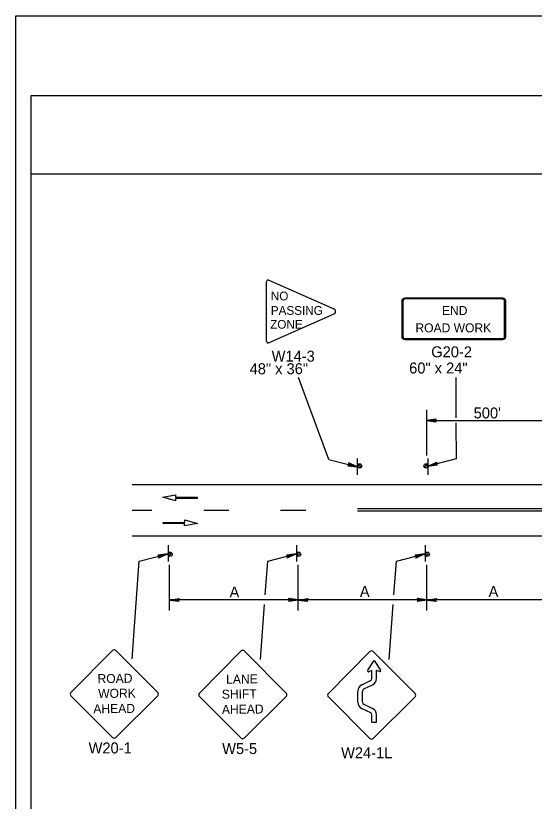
# Model space of a CAD drawing. Extents: x -14145 to -13662, y 30244 to 30661.
# Drawn here: x -13926.17 to -13916.23, y 30327.25 to 30342.31 of the extents above; entities that cross this region are included whole.
import ezdxf

# ---------------------------------------------------------------- set-up
doc = ezdxf.new("R2010")
doc.units = 0
for name, color, linetype in [('1', 7, 'Continuous'), ('10', 7, 'Continuous'), ('2', 7, 'Continuous'), ('61', 7, 'Continuous')]:
    doc.layers.add(name, color=color, linetype=linetype)

msp = doc.modelspace()

# ---------------------------------------------------------------- linework, layer by layer
at = {"layer": '1'}
for p, q in [((-13921.366, 30336.07), (-13921.366, 30337.205)), ((-13921.334, 30337.243), (-13920.075, 30336.688)), ((-13916.838, 30336.892), (-13918.711, 30336.892)), ((-13916.838, 30336.892), (-13918.711, 30336.892)), ((-13916.838, 30336.877), (-13918.711, 30336.877)), ((-13916.838, 30336.877), (-13918.711, 30336.877)), ((-13918.772, 30336.841), (-13918.772, 30336.153)), ((-13918.747, 30336.841), (-13918.747, 30336.153)), ((-13916.802, 30336.153), (-13916.802, 30336.841)), ((-13916.777, 30336.153), (-13916.777, 30336.841)), ((-13920.075, 30336.587), (-13921.334, 30336.032)), ((-13918.711, 30336.116), (-13916.838, 30336.116)), ((-13918.711, 30336.101), (-13916.838, 30336.101)), ((-13920.166, 30333.799), (-13920.75, 30335.374)), ((-13917.725, 30334.596), (-13917.726, 30335.374)), ((-13918.296, 30334.752), (-13918.296, 30333.878)), ((-13918.296, 30334.548), (-13915.83, 30334.548)), ((-13917.724, 30333.81), (-13917.725, 30334.501)), ((-13920.167, 30333.799), (-13919.62, 30333.659)), ((-13919.62, 30333.503), (-13919.62, 30333.815)), ((-13917.725, 30333.81), (-13918.272, 30333.67)), ((-13918.266, 30333.503), (-13918.266, 30333.815)), ((-13918.266, 30333.503), (-13918.266, 30333.815)), ((-13923.94, 30333.321), (-13915.191, 30333.321)), ((-13923.352, 30333.074), (-13923.109, 30333.12)), ((-13923.109, 30333.12), (-13923.109, 30333.075)), ((-13923.111, 30333.008), (-13923.352, 30333.074)), ((-13922.695, 30333.053), (-13923.111, 30333.053)), ((-13923.111, 30333.053), (-13923.111, 30333.008)), ((-13923.109, 30333.075), (-13922.695, 30333.075)), ((-13922.695, 30333.075), (-13922.695, 30333.053)), ((-13923.94, 30332.829), (-13923.564, 30332.829)), ((-13922.569, 30332.829), (-13922.089, 30332.829)), ((-13921.093, 30332.829), (-13920.613, 30332.829)), ((-13915.07, 30332.851), (-13919.617, 30332.851)), ((-13915.059, 30332.806), (-13919.617, 30332.806)), ((-13922.932, 30332.594), (-13922.932, 30332.639)), ((-13922.932, 30332.639), (-13922.69, 30332.573)), ((-13923.348, 30332.572), (-13923.348, 30332.594)), ((-13923.348, 30332.594), (-13922.932, 30332.594)), ((-13922.934, 30332.572), (-13923.348, 30332.572)), ((-13922.69, 30332.573), (-13922.934, 30332.527)), ((-13922.934, 30332.527), (-13922.934, 30332.572)), ((-13923.94, 30332.337), (-13914.936, 30332.337)), ((-13923.253, 30332.155), (-13923.253, 30331.843)), ((-13923.253, 30332.155), (-13923.253, 30331.843)), ((-13920.787, 30332.155), (-13920.787, 30331.843)), ((-13920.787, 30332.155), (-13920.787, 30331.843)), ((-13918.321, 30332.155), (-13918.321, 30331.843)), ((-13918.321, 30332.155), (-13918.321, 30331.843)), ((-13923.806, 30331.848), (-13923.259, 30331.988)), ((-13921.34, 30331.848), (-13920.793, 30331.988)), ((-13918.874, 30331.848), (-13918.327, 30331.988)), ((-13923.943, 30329.978), (-13923.806, 30331.848)), ((-13923.223, 30330.906), (-13923.223, 30331.78)), ((-13921.387, 30331.205), (-13921.34, 30331.848)), ((-13920.757, 30330.906), (-13920.757, 30331.78)), ((-13918.921, 30331.205), (-13918.874, 30331.848)), ((-13918.291, 30330.906), (-13918.291, 30331.78)), ((-13920.757, 30331.11), (-13923.223, 30331.11)), ((-13921.478, 30329.965), (-13921.401, 30331.019)), ((-13918.291, 30331.11), (-13920.757, 30331.11)), ((-13919.012, 30329.965), (-13918.935, 30331.019)), ((-13915.825, 30331.11), (-13918.291, 30331.11)), ((-13924.319, 30330.136), (-13925.114, 30329.333)), ((-13923.45, 30329.333), (-13924.253, 30330.136)), ((-13921.854, 30330.124), (-13922.649, 30329.321)), ((-13920.985, 30329.321), (-13921.788, 30330.124)), ((-13919.383, 30330.115), (-13920.178, 30329.312)), ((-13918.513, 30329.312), (-13919.316, 30330.115)), ((-13919.424, 30329.757), (-13919.3, 30329.947)), ((-13919.3, 30329.947), (-13919.177, 30329.761)), ((-13919.345, 30329.751), (-13919.4, 30329.729)), ((-13919.345, 30329.601), (-13919.345, 30329.751)), ((-13919.254, 30329.601), (-13919.254, 30329.752)), ((-13919.199, 30329.732), (-13919.254, 30329.752)), ((-13919.536, 30329.481), (-13919.371, 30329.56)), ((-13919.497, 30329.399), (-13919.332, 30329.478)), ((-13919.613, 30329.148), (-13919.613, 30329.358)), ((-13919.523, 30329.148), (-13919.523, 30329.358)), ((-13925.114, 30329.267), (-13924.319, 30328.472)), ((-13924.253, 30328.472), (-13923.45, 30329.267)), ((-13922.649, 30329.255), (-13921.854, 30328.46)), ((-13921.788, 30328.46), (-13920.985, 30329.255)), ((-13920.178, 30329.246), (-13919.383, 30328.451)), ((-13919.316, 30328.451), (-13918.514, 30329.246)), ((-13919.536, 30329.025), (-13919.371, 30328.946)), ((-13919.497, 30329.107), (-13919.332, 30329.028)), ((-13919.345, 30328.763), (-13919.345, 30328.905)), ((-13919.254, 30328.763), (-13919.254, 30328.905)), ((-13919.345, 30328.763), (-13919.254, 30328.763))]:
    msp.add_line(p, q, dxfattribs=at)
for points in [[(-13918.116, 30334.524), (-13918.122, 30334.542), (-13918.296, 30334.548), (-13918.116, 30334.524), (-13918.11, 30334.518), (-13918.296, 30334.548), (-13918.122, 30334.554), (-13918.116, 30334.572), (-13918.296, 30334.548), (-13918.11, 30334.578), (-13918.116, 30334.572)], [(-13919.8, 30333.683), (-13919.788, 30333.695), (-13919.62, 30333.659), (-13919.8, 30333.683), (-13919.806, 30333.677), (-13919.62, 30333.659), (-13919.782, 30333.713), (-13919.788, 30333.725), (-13919.62, 30333.659), (-13919.794, 30333.737), (-13919.788, 30333.725)], [(-13918.092, 30333.694), (-13918.104, 30333.706), (-13918.272, 30333.67), (-13918.092, 30333.694), (-13918.086, 30333.688), (-13918.272, 30333.67), (-13918.11, 30333.724), (-13918.104, 30333.736), (-13918.272, 30333.67), (-13918.098, 30333.748), (-13918.104, 30333.736)], [(-13923.439, 30331.964), (-13923.427, 30331.952), (-13923.259, 30331.988), (-13923.439, 30331.964), (-13923.445, 30331.97), (-13923.259, 30331.988), (-13923.421, 30331.934), (-13923.427, 30331.922), (-13923.259, 30331.988), (-13923.433, 30331.91), (-13923.427, 30331.922)], [(-13920.973, 30331.964), (-13920.961, 30331.952), (-13920.793, 30331.988), (-13920.973, 30331.964), (-13920.979, 30331.97), (-13920.793, 30331.988), (-13920.955, 30331.934), (-13920.961, 30331.922), (-13920.793, 30331.988), (-13920.967, 30331.91), (-13920.961, 30331.922)], [(-13918.507, 30331.964), (-13918.495, 30331.952), (-13918.327, 30331.988), (-13918.507, 30331.964), (-13918.513, 30331.97), (-13918.327, 30331.988), (-13918.489, 30331.934), (-13918.495, 30331.922), (-13918.327, 30331.988), (-13918.501, 30331.91), (-13918.495, 30331.922)], [(-13923.043, 30331.08), (-13923.049, 30331.092), (-13923.223, 30331.104), (-13923.043, 30331.08), (-13923.037, 30331.074), (-13923.223, 30331.104), (-13923.049, 30331.11), (-13923.043, 30331.122), (-13923.223, 30331.104), (-13923.037, 30331.134), (-13923.043, 30331.122)], [(-13920.937, 30331.134), (-13920.931, 30331.116), (-13920.757, 30331.11), (-13920.937, 30331.134), (-13920.943, 30331.14), (-13920.757, 30331.11), (-13920.931, 30331.104), (-13920.937, 30331.086), (-13920.757, 30331.11), (-13920.943, 30331.08), (-13920.937, 30331.086)], [(-13920.577, 30331.08), (-13920.583, 30331.092), (-13920.757, 30331.104), (-13920.577, 30331.08), (-13920.571, 30331.074), (-13920.757, 30331.104), (-13920.583, 30331.11), (-13920.577, 30331.122), (-13920.757, 30331.104), (-13920.571, 30331.134), (-13920.577, 30331.122)], [(-13918.471, 30331.134), (-13918.465, 30331.116), (-13918.291, 30331.11), (-13918.471, 30331.134), (-13918.477, 30331.14), (-13918.291, 30331.11), (-13918.465, 30331.104), (-13918.471, 30331.086), (-13918.291, 30331.11), (-13918.477, 30331.08), (-13918.471, 30331.086)], [(-13918.111, 30331.08), (-13918.117, 30331.092), (-13918.291, 30331.104), (-13918.111, 30331.08), (-13918.105, 30331.074), (-13918.291, 30331.104), (-13918.117, 30331.11), (-13918.111, 30331.122), (-13918.291, 30331.104), (-13918.105, 30331.134), (-13918.111, 30331.122)]]:
    msp.add_lwpolyline(points, dxfattribs=at)
for centre in [(-13919.58, 30333.676), (-13918.304, 30333.676), (-13923.214, 30331.982), (-13920.748, 30331.982), (-13918.282, 30331.982)]:
    msp.add_circle(centre, 0.0408, dxfattribs=at)
for centre, radius, start, end in [((-13920.097, 30336.637), 0.0554, 293.7878, 66.2098), ((-13919.586, 30333.668), 0.0214, 175.7499, 170.479), ((-13918.299, 30333.668), 0.0214, 9.521, 4.2501), ((-13923.219, 30331.99), 0.0214, 189.521, 184.2501), ((-13920.753, 30331.99), 0.0214, 189.521, 184.2501), ((-13918.287, 30331.99), 0.0214, 189.521, 184.2501), ((-13924.286, 30330.103), 0.0465, 45, 135), ((-13921.821, 30330.091), 0.0465, 45, 135), ((-13919.349, 30330.082), 0.0465, 45, 135), ((-13919.407, 30329.746), 0.0194, 146.8887, 292.6199), ((-13919.193, 30329.751), 0.0194, 250.3462, 33.1113), ((-13919.478, 30329.358), 0.136, 115.5835, 180), ((-13919.39, 30329.601), 0.0453, 295.5835, 0), ((-13919.39, 30329.601), 0.136, 295.5835, 0), ((-13925.081, 30329.3), 0.0465, 135, 225), ((-13923.483, 30329.3), 0.0465, 315, 45), ((-13922.616, 30329.288), 0.0465, 135, 225), ((-13921.018, 30329.287), 0.0465, 315, 45), ((-13920.146, 30329.28), 0.0465, 135, 225), ((-13919.478, 30329.358), 0.0453, 115.5834, 180), ((-13918.548, 30329.279), 0.0465, 315, 45), ((-13919.478, 30329.148), 0.136, 180, 244.4385), ((-13919.478, 30329.148), 0.0453, 180, 244.4385), ((-13919.39, 30328.905), 0.136, 0, 64.4385), ((-13919.39, 30328.905), 0.0453, 0, 64.4384), ((-13924.286, 30328.505), 0.0465, 225, 315), ((-13921.821, 30328.492), 0.0465, 225, 315), ((-13919.351, 30328.484), 0.0465, 225, 315)]:
    msp.add_arc(centre, radius, start, end, dxfattribs=at)
for centre, major_axis, ratio, start_param, end_param in [((-13921.333, 30337.205), (0, -0.038), 0.857082, 3.141593, 4.712389), ((-13918.71, 30336.839), (0.0609, 0), 0.839899, 1.570796, 3.141593), ((-13918.71, 30336.839), (0, -0.0365), 0.999938, 3.141593, 4.712389), ((-13916.837, 30336.839), (-0.0609, 0), 0.839899, 3.141593, 4.712389), ((-13916.837, 30336.839), (0, 0.0365), 0.999938, 4.712389, 6.283185), ((-13918.71, 30336.151), (0.0609, 0), 0.839899, 3.141593, 4.712389), ((-13918.71, 30336.151), (0, -0.0365), 0.999938, 4.712389, 6.283185), ((-13916.837, 30336.151), (0, 0.0365), 0.999938, 3.141593, 4.712389), ((-13916.837, 30336.151), (-0.0609, 0), 0.839899, 1.570796, 3.141593), ((-13921.333, 30336.069), (0, -0.038), 0.857082, 4.712389, 6.283185)]:
    msp.add_ellipse(centre, major_axis=major_axis, ratio=ratio, start_param=start_param, end_param=end_param, dxfattribs=at)
at = {"layer": '10'}
for p, q in [((-13925.874, 30340.777), (-13894.422, 30340.777)), ((-13925.874, 30318.207), (-13925.874, 30340.777)), ((-13925.874, 30339.277), (-13894.422, 30339.277))]:
    msp.add_line(p, q, dxfattribs=at)
at = {"layer": '61'}
msp.add_lwpolyline([(-13926.174, 30342.307), (-13893.174, 30342.307), (-13893.174, 30316.807), (-13926.174, 30316.807)], close=True, dxfattribs=at)

# ---------------------------------------------------------------- texts
at = {"layer": '1'}
for s, height, p in [('NO', 0.1677, (-13921.282, 30336.849)), ('PASSING', 0.1677, (-13921.282, 30336.572)), ('END', 0.173, (-13917.999, 30336.567)), ('ZONE', 0.1677, (-13921.294, 30336.306)), ('ROAD WORK', 0.173, (-13918.508, 30336.236))]:
    msp.add_text(s, height=height, dxfattribs=at).set_placement(p)
for s, height, rotation, p in [('ROAD', 0.1735, 0.7566, (-13924.604, 30329.51)), ('LANE', 0.1735, 0.7566, (-13922.138, 30329.498)), ('WORK', 0.1733, 0.7588, (-13924.591, 30329.225)), ('SHIFT', 0.1733, 0.7588, (-13922.22, 30329.212)), ('AHEAD', 0.1735, 0.7481, (-13924.684, 30328.931)), ('AHEAD', 0.1735, 0.7481, (-13922.219, 30328.919))]:
    msp.add_text(s, height=height, rotation=rotation, dxfattribs=at).set_placement(p)
at = {"layer": '2'}
for s, p in [('G20-2', (-13918.205, 30335.758)), ('W14-3', (-13921.266, 30335.675)), ('48" x 36"', (-13921.688, 30335.434)), ('60" x 24"', (-13918.629, 30335.448)), ("500'", (-13917.392, 30334.586)), ('A', (-13922.073, 30331.154)), ('A', (-13919.574, 30331.163)), ('A', (-13917.106, 30331.163)), ('W20-1', (-13924.776, 30328.164)), ('W5-5', (-13922.215, 30328.152)), ('W24-1L', (-13919.934, 30328.072))]:
    msp.add_text(s, height=0.21, dxfattribs=at).set_placement(p)

doc.saveas('drawing.dxf')
